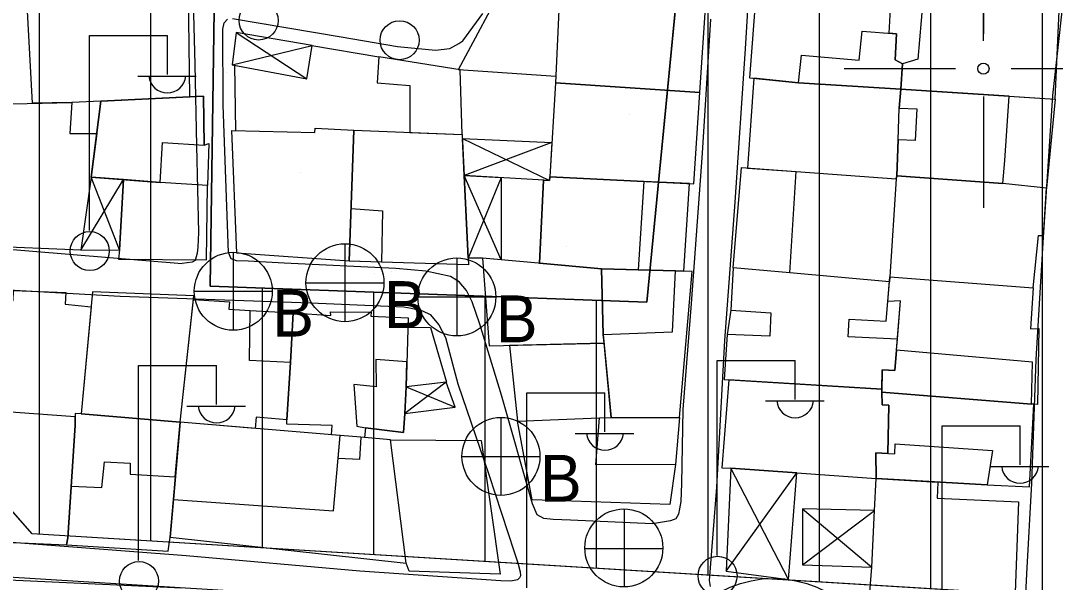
# Model space of a CAD drawing. Extents: x 417997 to 421451, y 4451742 to 4455216.
# Drawn here: x 420413.6 to 420506.4, y 4452953.9 to 4453004.3 of the extents above; entities that cross this region are included whole.
import ezdxf

# ---------------------------------------------------------------- set-up
doc = ezdxf.new("R2010")
doc.units = 0
for name, color, linetype in [('ADA', 7, 'Continuous'), ('ADAKENARI', 7, 'Continuous'), ('B_Mesken', 7, 'Continuous'), ('B_Sundurma', 7, 'Continuous'), ('B_Teras', 7, 'Continuous'), ('Default', 7, 'Continuous'), ('KALDIRIM', 7, 'Continuous'), ('KD_DAIRE', 7, 'Continuous'), ('P_Grid', 7, 'Continuous'), ('PAFTALAMA', 7, 'Continuous'), ('PL_AYA_PARK_DINLENME', 7, 'Continuous'), ('PL_KON_MEV_350', 7, 'Continuous'), ('S_Elektrik_Diregi', 7, 'Continuous'), ('S_Rogar_Kapagi', 7, 'Continuous'), ('S_Rogar_Kapagi_Buski', 7, 'Continuous'), ('Sinir_Duvar_tek_tarafa_ait', 7, 'Continuous'), ('TR_ORTAYOGUNKONUT', 7, 'Continuous'), ('TR_PARKALANI', 7, 'Continuous'), ('Yol_Sose', 7, 'Continuous')]:
    doc.layers.add(name, color=color, linetype=linetype)

# ---------------------------------------------------------------- blocks, each defined once
blk = doc.blocks.new('POINT_DISPLAY')
at = {"layer": 'Default'}
blk.add_line((0, 0), (0, 0), dxfattribs=at)

msp = doc.modelspace()

# ---------------------------------------------------------------- linework, layer by layer
at = {"layer": 'ADA'}
for p, q in [((420469.779, 4452979.055), (420473.555, 4453017.76)), ((420469.779, 4452979.055), (420473.555, 4453017.76)), ((420431.073, 4453013.512), (420430.601, 4452980.471)), ((420431.073, 4453013.512), (420430.601, 4452980.471)), ((420430.601, 4452980.471), (420469.779, 4452979.055)), ((420430.601, 4452980.471), (420469.779, 4452979.055))]:
    msp.add_line(p, q, dxfattribs=at)
at = {"layer": 'ADAKENARI'}
for p, q in [((420414.634, 4452958.255), (420405.289, 4452968.847)), ((420414.634, 4452958.255), (420405.289, 4452968.847)), ((420550.791, 4452949.903), (420414.634, 4452958.255)), ((420550.791, 4452949.903), (420414.634, 4452958.255))]:
    msp.add_line(p, q, dxfattribs=at)
at = {"layer": 'B_Mesken'}
for points in [[(420414.662, 4452996.889), (420414.138, 4453006.831), (420418.312, 4453006.721), (420418.223, 4453007.47), (420428.631, 4453006.727), (420428.758, 4452997.464), (420420.797, 4452997.085), (420418.193, 4452996.97)], [(420474.544, 4452997.869), (420475.086, 4453005.9), (420461.968, 4453006.583), (420461.59, 4452998.723)], [(420479.019, 4452999.178), (420483.408, 4452998.714), (420492.583, 4452998.16), (420492.721, 4453000.419), (420492.084, 4453000.795), (420492.188, 4453003.133), (420491.549, 4453003.179), (420491.728, 4453006.432), (420489.496, 4453006.538), (420487.539, 4453006.63), (420479.59, 4453007.001)], [(420494.57, 4453006.043), (420494.102, 4453000.858), (420492.721, 4453000.419), (420492.583, 4452998.16), (420506.43, 4452997.252), (420506.794, 4453005.195), (420495.15, 4453005.952)], [(420445.744, 4453001.063), (420445.596, 4452998.725), (420448.522, 4452998.503), (420448.536, 4452994.28), (420453.221, 4452994.094), (420453.029, 4452999.908)], [(420479.398, 4452999.138), (420478.819, 4452991.079), (420483.18, 4452990.756), (420492.177, 4452990.11), (420492.231, 4452990.391), (420492.346, 4452993.616), (420492.441, 4452996.451), (420492.583, 4452998.16), (420483.408, 4452998.714)], [(420461.59, 4452998.723), (420461.092, 4452990.298), (420473.995, 4452989.662), (420474.544, 4452997.869)], [(420430.378, 4452989.506), (420426.111, 4452989.776), (420419.929, 4452990.271), (420420.797, 4452997.085), (420429.997, 4452997.522), (420430.066, 4452993.146), (420430.482, 4452993.269)], [(420505.646, 4452989.268), (420501.729, 4452989.682), (420492.231, 4452990.391), (420492.346, 4452993.616), (420492.441, 4452996.451), (420492.583, 4452998.16), (420502.311, 4452997.522), (420506.43, 4452997.252)], [(420411.396, 4452995.678), (420411.479, 4452996.815), (420418.193, 4452996.97), (420418.027, 4452994.183), (420420.429, 4452994.188), (420419.929, 4452990.271), (420419.011, 4452983.716), (420410.324, 4452984.055)], [(420432.552, 4452994.439), (420439.995, 4452994.272), (420440.03, 4452994.662), (420443.512, 4452994.479), (420443.083, 4452982.719), (420433.014, 4452983.431)], [(420453.221, 4452994.094), (420453.775, 4452982.397), (420443.083, 4452982.719), (420443.512, 4452994.479)], [(420478.294, 4452991.117), (420483.18, 4452990.756), (420492.177, 4452990.11), (420491.593, 4452981.318), (420491.56, 4452980.87), (420482.627, 4452981.667), (420477.526, 4452982.114)], [(420422.475, 4452983.732), (420422.381, 4452982.894), (420430.281, 4452982.841), (420430.378, 4452989.506), (420426.111, 4452989.776), (420422.819, 4452990.039)], [(420473.099, 4452981.829), (420473.613, 4452989.681), (420469.536, 4452989.882), (420461.092, 4452990.298), (420461.063, 4452989.971), (420460.516, 4452990.004), (420460.156, 4452982.543), (420465.714, 4452982.047), (420469.018, 4452981.949), (420472.368, 4452981.849)], [(420504.471, 4452980.326), (420504.951, 4452985.023), (420505.397, 4452985.013), (420505.646, 4452989.268), (420501.729, 4452989.682), (420492.231, 4452990.391), (420492.177, 4452990.11), (420491.593, 4452981.318)], [(420455.651, 4452975.12), (420465.955, 4452975.375), (420465.882, 4452976.149), (420465.714, 4452982.047), (420455.059, 4452982.997)], [(420472.712, 4452968.698), (420473.856, 4452981.809), (420472.368, 4452981.849), (420465.714, 4452982.047), (420465.882, 4452976.149), (420466.588, 4452968.681)], [(420477.338, 4452978.338), (420477.005, 4452976.14), (420476.738, 4452972.092), (420490.885, 4452971.235), (420490.901, 4452972.982), (420492.06, 4452972.921), (420492.188, 4452974.726), (420492.271, 4452975.73), (420492.554, 4452979.159), (420491.429, 4452979.101), (420491.56, 4452980.87), (420482.627, 4452981.667), (420477.526, 4452982.114)], [(420504.471, 4452980.326), (420504.233, 4452976.656), (420504.982, 4452976.688), (420504.84, 4452969.867), (420504.309, 4452969.886), (420490.883, 4452970.957), (420490.901, 4452972.982), (420492.06, 4452972.921), (420492.188, 4452974.726), (420492.554, 4452979.159), (420491.429, 4452979.101), (420491.593, 4452981.318)], [(420410.941, 4452979.336), (420412.922, 4452979.182), (420412.963, 4452980.093), (420417.658, 4452979.924), (420417.599, 4452978.871), (420419.931, 4452978.627), (420419.035, 4452969.021), (420418.495, 4452969.066), (420418.495, 4452968.74), (420409.802, 4452969.37), (420409.789, 4452969.693)], [(420420.056, 4452979.973), (420419.035, 4452969.021), (420427.904, 4452968.277), (420429.142, 4452979.612)], [(420437.808, 4452973.635), (420437.5, 4452968.47), (420434.727, 4452968.723), (420434.639, 4452967.714), (420427.904, 4452968.277), (420429.107, 4452979.289), (420432.346, 4452979.084), (420432.292, 4452978.423), (420434.185, 4452978.295), (420438.053, 4452978.087)], [(420438.053, 4452978.087), (420441.445, 4452977.848), (420441.413, 4452978.179), (420445.043, 4452978.159), (420445.016, 4452977.786), (420448.375, 4452977.648), (420448.188, 4452971.452), (420448.073, 4452969.051), (420447.945, 4452967.346), (420444.554, 4452967.755), (420444.466, 4452966.902), (420444.133, 4452966.931), (420442.278, 4452967.074), (420441.507, 4452967.139), (420441.554, 4452967.978), (420437.498, 4452968.105), (420437.5, 4452968.47), (420437.808, 4452973.635)], [(420457.453, 4452975.165), (420458.196, 4452968.371), (420465.558, 4452968.678), (420466.588, 4452968.681), (420465.955, 4452975.375)], [(420477.137, 4452972.068), (420476.536, 4452964.174), (420477.317, 4452964.152), (420483.247, 4452963.724), (420490.381, 4452963.209), (420490.352, 4452965.529), (420491.41, 4452965.467), (420491.507, 4452969.794), (420490.918, 4452969.835), (420490.883, 4452970.957), (420490.885, 4452971.235)], [(420504.145, 4452962.462), (420504.506, 4452969.879), (420504.309, 4452969.886), (420490.883, 4452970.957), (420490.918, 4452969.835), (420491.507, 4452969.794), (420491.41, 4452965.467), (420490.352, 4452965.529), (420490.381, 4452963.209), (420500.332, 4452962.637)], [(420409.802, 4452969.37), (420408.75, 4452957.657), (420417.707, 4452957.256), (420417.834, 4452957.904), (420418.493, 4452967.966), (420418.495, 4452968.74)], [(420417.707, 4452957.256), (420426.832, 4452956.705), (420427.01, 4452957.957), (420427.303, 4452961.343), (420427.904, 4452968.277), (420419.035, 4452969.021), (420418.495, 4452969.066), (420418.495, 4452968.74), (420418.493, 4452967.966), (420417.834, 4452957.904)], [(420459.499, 4452961.294), (420458.196, 4452968.371), (420465.558, 4452968.678), (420472.712, 4452968.698), (420472.354, 4452964.468), (420471.844, 4452960.873)], [(420427.01, 4452957.957), (420448.201, 4452955.609), (420446.796, 4452966.698), (420444.133, 4452966.931), (420444.016, 4452964.912), (420442.092, 4452965.015), (420442.278, 4452967.074), (420427.904, 4452968.277)], [(420454.936, 4452966.628), (420456.621, 4452954.641), (420448.468, 4452954.892), (420448.201, 4452955.609), (420446.796, 4452966.698)], [(420495.908, 4452962.891), (420495.851, 4452961.45), (420503.136, 4452961.12), (420502.799, 4452951.374), (420489.713, 4452951.869), (420489.972, 4452955.25), (420490.234, 4452960.349), (420490.381, 4452963.209)]]:
    msp.add_lwpolyline(points, close=True, dxfattribs=at)
at = {"layer": 'B_Sundurma'}
for p, q in [((420432.947, 4453003.231), (420439.277, 4452999.084)), ((420432.581, 4453000.347), (420439.746, 4453002.082)), ((420453.239, 4452993.726), (420461.063, 4452989.971)), ((420461.274, 4452993.381), (420453.395, 4452990.426)), ((420419.011, 4452983.716), (420422.819, 4452990.039)), ((420422.475, 4452983.732), (420419.929, 4452990.271)), ((420456.717, 4452982.849), (420453.395, 4452990.426)), ((420456.717, 4452990.229), (420453.747, 4452982.98)), ((420451.799, 4452971.858), (420448.073, 4452969.051)), ((420448.188, 4452971.452), (420452.596, 4452969.619)), ((420482.515, 4452954.155), (420477.317, 4452964.152)), ((420476.9, 4452954.889), (420483.247, 4452963.724)), ((420483.752, 4452955.477), (420490.234, 4452960.349)), ((420483.775, 4452960.498), (420489.972, 4452955.25))]:
    msp.add_line(p, q, dxfattribs=at)
for points in [[(420432.947, 4453003.231), (420432.581, 4453000.347), (420439.277, 4452999.084), (420439.746, 4453002.082)], [(420453.239, 4452993.726), (420461.274, 4452993.381), (420461.092, 4452990.298), (420461.063, 4452989.971), (420453.395, 4452990.426)], [(420419.011, 4452983.716), (420422.475, 4452983.732), (420422.819, 4452990.039), (420419.929, 4452990.271)], [(420456.717, 4452990.229), (420456.717, 4452982.849), (420455.059, 4452982.997), (420453.747, 4452982.98), (420453.395, 4452990.426)], [(420451.799, 4452971.858), (420448.188, 4452971.452), (420448.073, 4452969.051), (420452.596, 4452969.619)], [(420476.9, 4452954.889), (420482.515, 4452954.155), (420483.247, 4452963.724), (420477.317, 4452964.152)], [(420483.775, 4452960.498), (420483.752, 4452955.477), (420489.972, 4452955.25), (420490.234, 4452960.349)]]:
    msp.add_lwpolyline(points, close=True, dxfattribs=at)
at = {"layer": 'B_Teras'}
for points in [[(420483.408, 4452998.714), (420483.666, 4453001.212), (420488.858, 4453000.75), (420489.11, 4453003.353), (420492.188, 4453003.133), (420492.084, 4453000.795), (420492.721, 4453000.419), (420492.583, 4452998.16)], [(420420.797, 4452997.085), (420419.929, 4452990.271), (420426.111, 4452989.776), (420426.327, 4452993.377), (420430.066, 4452993.146), (420429.997, 4452997.522)], [(420492.346, 4452993.616), (420492.231, 4452990.391), (420501.729, 4452989.682), (420501.929, 4452991.768), (420502.311, 4452997.522), (420492.583, 4452998.16), (420492.441, 4452996.451), (420494.012, 4452996.386), (420493.871, 4452993.545)], [(420460.156, 4452982.543), (420460.516, 4452990.004), (420461.063, 4452989.971), (420461.092, 4452990.298), (420469.536, 4452989.882), (420469.018, 4452981.949), (420465.714, 4452982.047)], [(420483.18, 4452990.756), (420492.177, 4452990.11), (420491.593, 4452981.318), (420491.56, 4452980.87), (420482.627, 4452981.667)], [(420446.066, 4452987.233), (420445.982, 4452982.632), (420443.083, 4452982.719), (420443.256, 4452987.45)], [(420465.714, 4452982.047), (420465.882, 4452976.149), (420472.081, 4452976.38), (420472.368, 4452981.849)], [(420477.526, 4452982.114), (420477.338, 4452978.338), (420480.932, 4452978.101), (420480.816, 4452975.986), (420477.005, 4452976.14), (420476.738, 4452972.092), (420490.885, 4452971.235), (420490.901, 4452972.982), (420492.06, 4452972.921), (420492.188, 4452974.726), (420492.271, 4452975.73), (420487.866, 4452975.936), (420487.952, 4452977.514), (420491.274, 4452977.328), (420491.429, 4452979.101), (420491.56, 4452980.87), (420482.627, 4452981.667)], [(420434.185, 4452978.295), (420438.053, 4452978.087), (420437.808, 4452973.635), (420434.135, 4452973.808)], [(420492.188, 4452974.726), (420492.06, 4452972.921), (420490.901, 4452972.982), (420490.883, 4452970.957), (420504.309, 4452969.886), (420504.414, 4452973.659)], [(420448.255, 4452973.683), (420445.474, 4452973.893), (420445.494, 4452971.458), (420443.485, 4452971.656), (420443.761, 4452967.93), (420444.554, 4452967.755), (420447.945, 4452967.346), (420448.073, 4452969.051), (420448.188, 4452971.452)], [(420419.035, 4452969.021), (420418.495, 4452969.066), (420418.493, 4452967.966), (420418.137, 4452962.538), (420420.885, 4452962.404), (420421.127, 4452964.727), (420423.434, 4452964.587), (420423.437, 4452963.603), (420427.478, 4452963.355), (420427.904, 4452968.277)], [(420472.712, 4452968.698), (420472.354, 4452964.468), (420465.22, 4452964.448), (420465.558, 4452968.678)], [(420427.303, 4452961.343), (420441.667, 4452960.32), (420442.278, 4452967.074), (420427.904, 4452968.277)], [(420490.381, 4452963.209), (420490.352, 4452965.529), (420492.059, 4452965.429), (420492.074, 4452966.332), (420500.824, 4452965.744), (420500.332, 4452962.637)]]:
    msp.add_lwpolyline(points, close=True, dxfattribs=at)
at = {"layer": 'KALDIRIM'}
msp.add_line((420411.395, 4452954.446), (420473.466, 4452950.639), dxfattribs=at)
msp.add_line((420411.395, 4452954.446), (420473.466, 4452950.639), dxfattribs=at)
at = {"layer": 'KD_DAIRE'}
msp.add_circle((420481.161, 4452944.252), 10, dxfattribs=at)
msp.add_circle((420481.161, 4452944.252), 10, dxfattribs=at)
at = {"layer": 'P_Grid'}
for p, q in [((420500, 4453012.5), (420500, 4453003.125)), ((420487.5, 4453000), (420496.875, 4453000)), ((420500, 4453000), (420500, 4453000)), ((420503.125, 4453000), (420512.5, 4453000)), ((420500, 4452996.875), (420500, 4452987.5))]:
    msp.add_line(p, q, dxfattribs=at)
at = {"layer": 'PAFTALAMA'}
for p, q in [((420500, 4453002.5), (420500, 4453012.5)), ((420500, 4453002.5), (420500, 4453012.5)), ((420487.5, 4453000), (420497.5, 4453000)), ((420487.5, 4453000), (420497.5, 4453000)), ((420502.5, 4453000), (420512.5, 4453000)), ((420502.5, 4453000), (420512.5, 4453000)), ((420500, 4452997.5), (420500, 4452987.5)), ((420500, 4452997.5), (420500, 4452987.5))]:
    msp.add_line(p, q, dxfattribs=at)
msp.add_circle((420500, 4453000), 0.5, dxfattribs=at)
msp.add_circle((420500, 4453000), 0.5, dxfattribs=at)
at = {"layer": 'PL_AYA_PARK_DINLENME'}
msp.add_lwpolyline([(420431.073, 4453013.512), (420460.338, 4453068.738), (420489.131, 4453057.409), (420473.555, 4453017.76), (420469.779, 4452979.055), (420430.601, 4452980.471)], close=True, dxfattribs=at)
msp.add_lwpolyline([(420431.073, 4453013.512), (420460.338, 4453068.738), (420489.131, 4453057.409), (420473.555, 4453017.76), (420469.779, 4452979.055), (420430.601, 4452980.471)], close=True, dxfattribs=at)
at = {"layer": 'PL_KON_MEV_350'}
msp.add_lwpolyline([(420550.791, 4452949.903), (420414.634, 4452958.255), (420405.289, 4452968.847), (420407.643, 4453005.803), (420408.123, 4453011.105), (420408.885, 4453016.375), (420431.073, 4453013.512), (420430.601, 4452980.471), (420469.779, 4452979.055), (420473.555, 4453017.76), (420489.131, 4453057.409), (420460.338, 4453068.738), (420431.073, 4453013.512), (420408.885, 4453016.375), (420409.925, 4453021.596), (420411.242, 4453026.754), (420412.832, 4453031.836), (420414.69, 4453036.825), (420416.811, 4453041.708), (420419.189, 4453046.472), (420502.784, 4453203.345)], dxfattribs=at)
at = {"layer": 'S_Elektrik_Diregi'}
for p, q in [((420419.765, 4452985.466), (420419.765, 4453002.966)), ((420419.765, 4453002.966), (420426.765, 4453002.966)), ((420426.765, 4452999.466), (420426.765, 4453002.966)), ((420424.105, 4452999.326), (420429.355, 4452999.326)), ((420424.186, 4452955.853), (420424.186, 4452973.353)), ((420424.186, 4452973.353), (420431.186, 4452973.353)), ((420431.186, 4452969.853), (420431.186, 4452973.353)), ((420476.101, 4452956.319), (420476.101, 4452973.819)), ((420476.101, 4452973.819), (420483.101, 4452973.819)), ((420483.101, 4452970.319), (420483.101, 4452973.819)), ((420459.033, 4452953.397), (420459.033, 4452970.897)), ((420459.033, 4452970.897), (420466.033, 4452970.897)), ((420466.033, 4452967.397), (420466.033, 4452970.897)), ((420428.526, 4452969.713), (420433.776, 4452969.713)), ((420480.441, 4452970.179), (420485.691, 4452970.179)), ((420496.285, 4452950.437), (420496.285, 4452967.937)), ((420496.285, 4452967.937), (420503.285, 4452967.937)), ((420503.285, 4452964.437), (420503.285, 4452967.937)), ((420463.373, 4452967.257), (420468.623, 4452967.257)), ((420500.625, 4452964.297), (420505.875, 4452964.297))]:
    msp.add_line(p, q, dxfattribs=at)
for centre in [(420434.952, 4453004.321), (420447.604, 4453002.555), (420419.801, 4452983.631), (420424.222, 4452954.017), (420476.137, 4452954.484)]:
    msp.add_circle(centre, 1.75, dxfattribs=at)
for centre in [(420426.766, 4452999.479), (420431.187, 4452969.866), (420483.101, 4452970.332), (420466.033, 4452967.41), (420503.286, 4452964.45)]:
    msp.add_arc(centre, 1.658, 184.83843, 355.14641, dxfattribs=at)
at = {"layer": 'S_Rogar_Kapagi'}
for p, q in [((420467.783, 4452953.46), (420467.783, 4452960.46)), ((420464.213, 4452956.925), (420471.213, 4452956.925))]:
    msp.add_line(p, q, dxfattribs=at)
msp.add_circle((420467.73, 4452956.988), 3.5, dxfattribs=at)
at = {"layer": 'S_Rogar_Kapagi_Buski'}
for p, q in [((420442.701, 4452984.293), (420442.701, 4452977.293)), ((420432.681, 4452983.524), (420432.681, 4452976.524)), ((420452.741, 4452983.013), (420452.741, 4452976.013)), ((420439.201, 4452980.793), (420446.201, 4452980.793)), ((420429.181, 4452980.024), (420436.181, 4452980.024)), ((420449.241, 4452979.513), (420456.241, 4452979.513)), ((420456.701, 4452968.704), (420456.701, 4452961.704)), ((420453.201, 4452965.204), (420460.201, 4452965.204))]:
    msp.add_line(p, q, dxfattribs=at)
for centre in [(420442.701, 4452980.793), (420432.681, 4452980.024), (420452.741, 4452979.513), (420456.701, 4452965.204)]:
    msp.add_circle(centre, 3.5, dxfattribs=at)
at = {"layer": 'Sinir_Duvar_tek_tarafa_ait'}
for points in [[(420452.892, 4452999.93), (420457.285, 4453008.157)], [(420439.741, 4453002.083), (420445.744, 4453001.063)], [(420432.913, 4452994.431), (420432.812, 4453000.303)], [(420452.892, 4452999.93), (420461.619, 4452999.332)], [(420448.443, 4452976.786), (420450.377, 4452976.756), (420451.813, 4452971.86)]]:
    msp.add_lwpolyline(points, dxfattribs=at)
at = {"layer": 'TR_ORTAYOGUNKONUT'}
for p, q in [((420495.289, 4452953.307), (420495.289, 4453079.034)), ((420495.289, 4452953.307), (420495.289, 4453079.034)), ((420505.289, 4452952.694), (420505.289, 4453068.755)), ((420505.289, 4452952.694), (420505.289, 4453068.755)), ((420425.289, 4452957.602), (420425.289, 4453057.918)), ((420425.289, 4452957.602), (420425.289, 4453057.918)), ((420485.289, 4452953.921), (420485.289, 4453047.628)), ((420485.289, 4452953.921), (420485.289, 4453047.628)), ((420415.289, 4452958.215), (420415.289, 4453038.202)), ((420415.289, 4452958.215), (420415.289, 4453038.202)), ((420475.289, 4452954.534), (420475.289, 4453022.173)), ((420475.289, 4452954.534), (420475.289, 4453022.173)), ((420435.289, 4452956.988), (420435.289, 4452980.301)), ((420435.289, 4452956.988), (420435.289, 4452980.301)), ((420445.289, 4452956.375), (420445.289, 4452979.94)), ((420445.289, 4452956.375), (420445.289, 4452979.94)), ((420455.289, 4452955.761), (420455.289, 4452979.578)), ((420455.289, 4452955.761), (420455.289, 4452979.578)), ((420465.289, 4452955.148), (420465.289, 4452979.217)), ((420465.289, 4452955.148), (420465.289, 4452979.217))]:
    msp.add_line(p, q, dxfattribs=at)
at = {"layer": 'Yol_Sose'}
for points in [[(420434.985, 4453035.443), (420432.302, 4453025.894), (420430.616, 4453019.978), (420429.694, 4453015.186), (420429.185, 4453011.249), (420429.04, 4453007.201), (420429.219, 4453000.387), (420429.387, 4452993.062), (420429.568, 4452985.282), (420429.492, 4452983.977), (420429.427, 4452983.428), (420429.253, 4452982.78), (420428.99, 4452982.62), (420428.103, 4452982.522)], [(420475.503, 4452953.534), (420475.417, 4452954.061), (420476.061, 4452962.454), (420476.8, 4452975.617), (420477.726, 4452988.02), (420478.648, 4453001.768), (420479.493, 4453015.656), (420479.796, 4453020.155), (420479.955, 4453020.982), (420480.606, 4453021.498), (420481.434, 4453021.623), (420482.602, 4453021.478), (420490.378, 4453019.399), (420503.38, 4453016.014), (420505.453, 4453015.394), (420506.497, 4453014.934)], [(420507.531, 4453009.777), (420506.207, 4452997.591), (420505.343, 4452984.891), (420504.706, 4452973.894), (420504.305, 4452962.798), (420503.854, 4452954.675), (420503.743, 4452952.225)], [(420432.605, 4453004.504), (420442.347, 4453002.87), (420447.418, 4453001.991), (420450.823, 4453001.671), (420452.114, 4453001.818), (420452.919, 4453002.246), (420453.292, 4453002.492), (420455.06, 4453004.955)], [(420437.248, 4452982.555), (420434.012, 4452982.727), (420432.977, 4452982.749), (420432.476, 4452982.929), (420432.24, 4452983.487), (420431.773, 4452996.731), (420431.749, 4453003.536), (420431.853, 4453004.115), (420432.164, 4453004.445)], [(420475.513, 4453004.436), (420474.754, 4452992.418), (420473.769, 4452978.92), (420473.029, 4452969.407), (420472.916, 4452962.756), (420472.829, 4452961.149), (420472.733, 4452960.485), (420472.622, 4452960.023), (420472.381, 4452959.591), (420471.901, 4452959.416), (420470.292, 4452959.163), (420462.936, 4452959.481), (420461.376, 4452959.552), (420460.558, 4452959.626), (420459.957, 4452959.961), (420459.522, 4452960.952), (420456.74, 4452970.705), (420454.811, 4452977.075), (420454.111, 4452979.064), (420453.622, 4452980.094), (420452.939, 4452980.863), (420452.184, 4452981.346), (420449.97, 4452981.822), (420447.26, 4452982.061)], [(420356.138, 4452987.292), (420376.115, 4452986.356), (420399.598, 4452984.746), (420408.131, 4452984.159), (420428.103, 4452982.522)], [(420447.26, 4452982.061), (420437.248, 4452982.555)], [(420408.259, 4452980.401), (420422.54, 4452979.594), (420439.598, 4452978.99), (420447.974, 4452978.629), (420448.643, 4452978.503), (420449.666, 4452978.267), (420450.342, 4452977.952), (420451.133, 4452977.009), (420451.728, 4452975.876), (420452.837, 4452971.705), (420455.609, 4452963.565), (420457.88, 4452956.638), (420458.213, 4452955.661), (420458.426, 4452954.848), (420458.443, 4452954.497), (420458.36, 4452954.31), (420458.186, 4452954.126), (420457.58, 4452954.005), (420456.677, 4452954.027), (420444.035, 4452954.893), (420428.465, 4452956.291), (420412.422, 4452957.503)], [(420428.054, 4452953.382), (420408.611, 4452954.263), (420399.895, 4452954.835), (420397.318, 4452954.943), (420396.566, 4452954.813), (420396.244, 4452954.672), (420396.053, 4452954.056), (420395.971, 4452953.788)]]:
    msp.add_lwpolyline(points, dxfattribs=at)

# ---------------------------------------------------------------- block references
at = {"layer": 'TR_PARKALANI', "xscale": 0.1, "yscale": 0.10000000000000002}
for p in [(420435.601, 4453004.055), (420435.601, 4453004.055), (420446.824, 4453002.224), (420446.824, 4453002.224), (420432.052, 4452999.619), (420432.052, 4452999.619), (420465.145, 4452998.845), (420465.145, 4452998.845), (420468.257, 4452995.849), (420468.257, 4452995.849), (420453.485, 4452993.244), (420453.485, 4452993.244), (420438.713, 4452990.639), (420438.713, 4452990.639), (420432.128, 4452984.358), (420432.128, 4452984.358), (420456.255, 4452984.734), (420456.255, 4452984.734), (420460.145, 4452984.264), (420460.145, 4452984.264), (420462.541, 4452984.073), (420462.541, 4452984.073), (420445.373, 4452981.659), (420445.373, 4452981.659), (420446.9, 4452981.754), (420446.9, 4452981.754)]:
    msp.add_blockref('POINT_DISPLAY', p, dxfattribs=at)

# ---------------------------------------------------------------- texts
at = {"layer": 'S_Rogar_Kapagi_Buski'}
for p in [(420446.201, 4452976.729), (420436.181, 4452975.96), (420456.241, 4452975.449), (420460.201, 4452961.14)]:
    msp.add_text('B', height=4.2, dxfattribs=at).set_placement(p)

doc.saveas('drawing.dxf')
